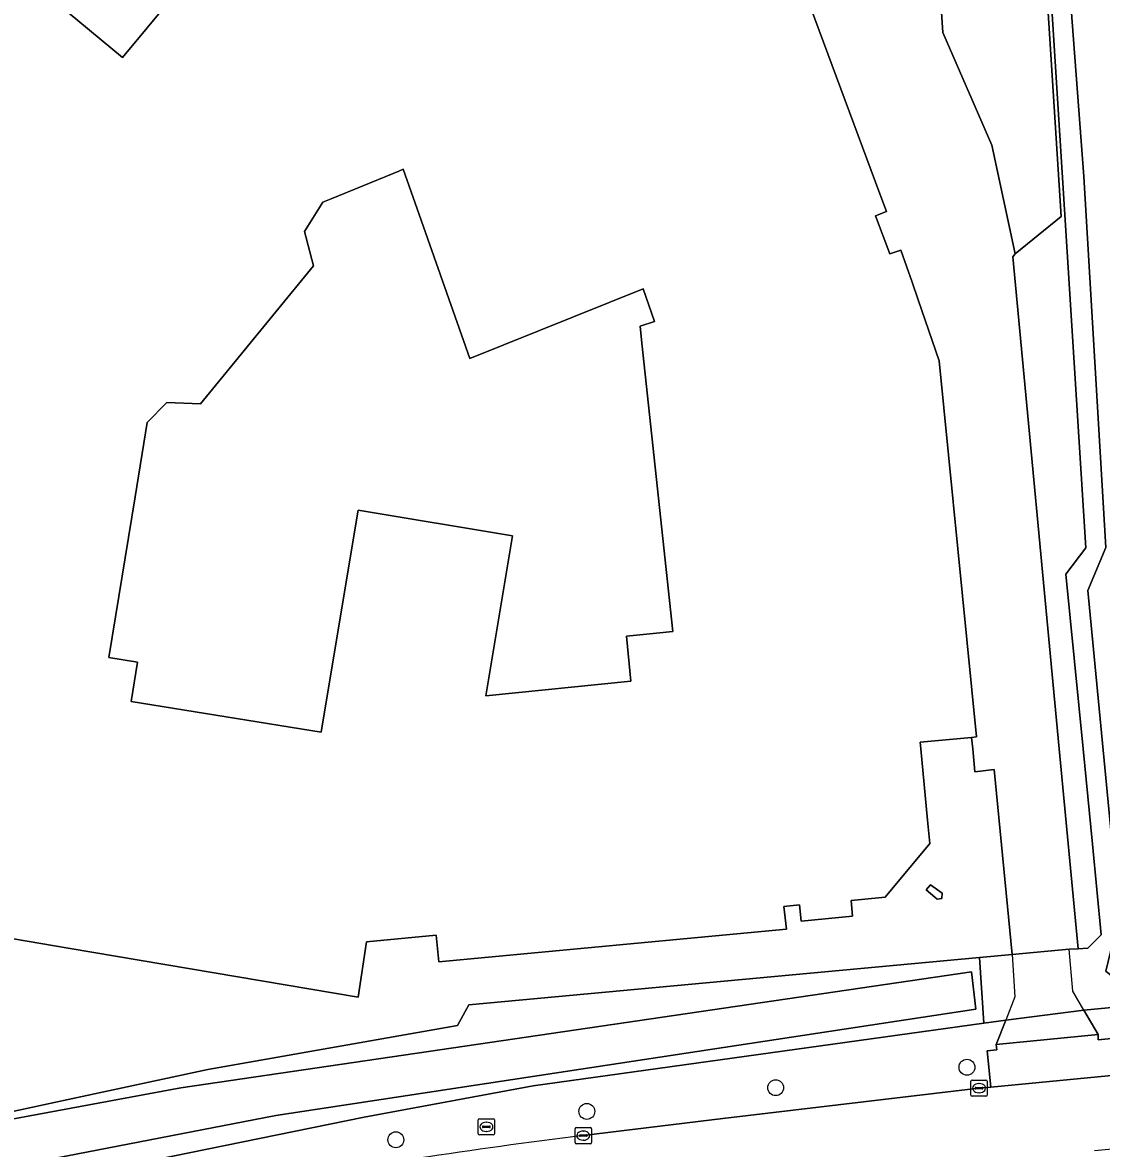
# Model space of a CAD drawing. Extents: x 161772 to 163126, y 383092 to 383917.
# Drawn here: x 161997.2 to 162063.6, y 383475.4 to 383544.7 of the extents above; entities that cross this region are included whole.
import ezdxf

# ---------------------------------------------------------------- set-up
doc = ezdxf.new("R2010")
doc.units = 0
for name, color, linetype in [('IMGEO_Boom', 7, 'Continuous'), ('IMGEO_Dek', 7, 'Continuous'), ('IMGEO_Erf', 7, 'Continuous'), ('IMGEO_Groenvoorziening', 7, 'Continuous'), ('IMGEO_Kolk', 7, 'Continuous'), ('IMGEO_Oever', 7, 'Continuous'), ('IMGEO_Pand', 7, 'Continuous'), ('IMGEO_Rijbaan_lokaal_gesloten', 7, 'Continuous'), ('IMGEO_Rioolput', 7, 'Continuous'), ('IMGEO_Stuw', 7, 'Continuous'), ('IMGEO_Voetpad_open', 7, 'Continuous'), ('IMGEO_Waterloop', 7, 'Continuous')]:
    doc.layers.add(name, color=color, linetype=linetype)

msp = doc.modelspace()

# ---------------------------------------------------------------- linework, layer by layer
at = {"layer": 'IMGEO_Boom'}
for centre in [(162055.309, 383480.396), (162043.54, 383479.138), (162031.919, 383477.681), (162020.171, 383475.934)]:
    msp.add_circle(centre, 0.489, dxfattribs=at)
at = {"layer": 'IMGEO_Dek'}
msp.add_lwpolyline([(162061.603, 383487.656), (162058.081, 383487.332), (162058.245, 383484.727), (162057.695, 383483.305), (162062.506, 383483.909), (162061.815, 383485.083)], close=True, dxfattribs=at)
at = {"layer": 'IMGEO_Erf'}
for points in [[(162042.929, 383603.061), (162046.254, 383603.39), (162050.692, 383603.828), (162055.524, 383554.498), (162053.104, 383554.263), (162053.369, 383550.996), (162059.921, 383551.419), (162061.108, 383532.763), (162058.274, 383530.459), (162058.125, 383530.281), (162060.991, 383500), (162062.156, 383487.694), (162062.752, 383487.735), (162063.577, 383488.557), (162063.029, 383494.13), (162062.452, 383500), (162061.396, 383510.737), (162062.626, 383512.373), (162060.161, 383551.429)], [(162000, 383545.302), (162003.35, 383542.545), (162006.386, 383546.207)], [(161989.359, 383476.124), (162000, 383478.407), (162008.602, 383480.252), (162023.973, 383482.964), (162024.66, 383484.243), (162056.089, 383487.148), (162058.081, 383487.332), (162056.993, 383498.727), (162055.802, 383498.576), (162055.663, 383500), (162055.594, 383500.701), (162052.439, 383500.408), (162052.477, 383500), (162052.886, 383495.613), (162053.02, 383494.175), (162050.284, 383490.869), (162048.83, 383490.728), (162048.189, 383490.666), (162048.262, 383489.705), (162045.113, 383489.394), (162045.003, 383490.401), (162044.051, 383490.282), (162044.198, 383488.905), (162022.805, 383486.879), (162022.655, 383488.52), (162018.373, 383488.118), (162017.85, 383484.716), (162000, 383487.734), (161994.112, 383488.73)]]:
    msp.add_lwpolyline(points, dxfattribs=at)
for points in [[(162020.001, 383535.411), (162016.199, 383533.839), (162015.687, 383533.627), (162014.54, 383531.835), (162015.109, 383529.715), (162008.147, 383521.23), (162006.072, 383521.302), (162004.867, 383520.08), (162004.123, 383515.495), (162002.519, 383505.618), (162004.269, 383505.334), (162003.876, 383502.915), (162015.571, 383501.016), (162015.781, 383502.275), (162017.857, 383514.682), (162027.343, 383513.101), (162025.703, 383503.264), (162034.638, 383504.155), (162034.361, 383506.932), (162036.218, 383507.117), (162037.22, 383507.217), (162035.305, 383524.961), (162035.194, 383525.996), (162036.094, 383526.288), (162035.385, 383528.294), (162024.73, 383524.025), (162021.477, 383533.231), (162020.617, 383535.666), (162020.349, 383535.555)], [(162053.776, 383491.116), (162053.769, 383490.785), (162053.468, 383490.746), (162053.337, 383490.855), (162052.798, 383491.307), (162053.076, 383491.633), (162053.638, 383491.218)]]:
    msp.add_lwpolyline(points, close=True, dxfattribs=at)
at = {"layer": 'IMGEO_Groenvoorziening'}
for points in [[(162085.683, 383486.129), (162062.506, 383483.909), (162063.391, 383482.415), (162063.383, 383482.085), (162065.455, 383482.281)], [(162031.7, 383476.189), (162040.283, 383477.247), (162056.048, 383479.111), (162056.772, 383479.174), (162056.543, 383481.404), (162057.145, 383481.468), (162057.113, 383481.8), (162057.695, 383483.305), (162056.342, 383483.117), (162028.627, 383479.262), (162018.222, 383477.318), (162000, 383473.614), (161991.036, 383471.642)]]:
    msp.add_lwpolyline(points, dxfattribs=at)
msp.add_arc((162075.46, 383119.465), 359.398, 96.99366, 100.26192, dxfattribs=at)
at = {"layer": 'IMGEO_Kolk'}
for p, q in [((162055.551, 383478.686), (162055.551, 383479.538)), ((162055.626, 383479.612), (162056.478, 383479.612)), ((162056.039, 383479.392), (162056.064, 383479.392)), ((162056.552, 383479.538), (162056.552, 383478.686)), ((162056.478, 383478.612), (162055.626, 383478.612)), ((162055.81, 383479.106), (162055.81, 383479.118)), ((162056.248, 383479.069), (162055.85, 383479.069)), ((162055.853, 383479.155), (162056.251, 383479.155)), ((162056.062, 383478.832), (162056.037, 383478.832)), ((162056.294, 383479.118), (162056.294, 383479.106)), ((162031.203, 383475.764), (162031.203, 383476.616)), ((162031.278, 383476.69), (162032.13, 383476.69)), ((162031.691, 383476.47), (162031.716, 383476.47)), ((162032.204, 383476.616), (162032.204, 383475.764)), ((162031.462, 383476.184), (162031.462, 383476.196)), ((162031.9, 383476.147), (162031.502, 383476.147)), ((162031.505, 383476.233), (162031.903, 383476.233)), ((162031.714, 383475.91), (162031.689, 383475.91)), ((162031.946, 383476.196), (162031.946, 383476.184)), ((162032.13, 383475.69), (162031.278, 383475.69))]:
    msp.add_line(p, q, dxfattribs=at)
for points in [[(162055.551, 383478.686), (162055.551, 383479.538)], [(162055.626, 383479.612), (162056.478, 383479.612)], [(162056.552, 383479.538), (162056.552, 383478.686)], [(162056.478, 383478.612), (162055.626, 383478.612)], [(162031.203, 383475.764), (162031.203, 383476.616)], [(162031.278, 383476.69), (162032.13, 383476.69)], [(162032.204, 383476.616), (162032.204, 383475.764)], [(162032.13, 383475.69), (162031.278, 383475.69)]]:
    msp.add_lwpolyline(points, dxfattribs=at)
for centre, radius, start, end in [((162055.628, 383479.536), 0.0765, 91.55205, 178.44795), ((162055.628, 383479.536), 0.0765, 91.55205, 178.44795), ((162056.476, 383479.536), 0.0765, 1.55205, 88.44795), ((162056.476, 383479.536), 0.0765, 1.55205, 88.44795), ((162055.628, 383478.688), 0.0765, 181.55205, 268.44795), ((162055.628, 383478.688), 0.0765, 181.55205, 268.44795), ((162055.85, 383479.115), 0.0403, 85.87752, 175.75265), ((162055.847, 383479.105), 0.0366, 178.93798, 274.71019), ((162056.251, 383479.112), 0.043, 264.86636, 352.45326), ((162056.255, 383479.117), 0.0386, 1.73085, 96.63898), ((162056.476, 383478.688), 0.0765, 271.55205, 358.44795), ((162056.476, 383478.688), 0.0765, 271.55205, 358.44795), ((162031.28, 383476.614), 0.0765, 91.55205, 178.44795), ((162031.28, 383476.614), 0.0765, 91.55205, 178.44795), ((162032.128, 383476.614), 0.0765, 1.55205, 88.44795), ((162032.128, 383476.614), 0.0765, 1.55205, 88.44795), ((162031.28, 383475.766), 0.0765, 181.55205, 268.44795), ((162031.28, 383475.766), 0.0765, 181.55205, 268.44795), ((162031.502, 383476.193), 0.0403, 85.87752, 175.75265), ((162031.499, 383476.183), 0.0366, 178.93798, 274.71019), ((162031.903, 383476.19), 0.043, 264.86636, 352.45326), ((162031.907, 383476.195), 0.0386, 1.73085, 96.63898), ((162032.128, 383475.766), 0.0765, 271.55205, 358.44795), ((162032.128, 383475.766), 0.0765, 271.55205, 358.44795)]:
    msp.add_arc(centre, radius, start, end, dxfattribs=at)
for centre, major_axis, ratio, start_param, end_param in [((162056.038, 383479.112), (-0.387, 0.002), 0.722429, 4.712389, 7.853982), ((162056.063, 383479.112), (-0.39, 0.002), 0.717154, 1.570796, 4.712389), ((162031.69, 383476.19), (-0.387, 0.002), 0.722429, 4.712389, 7.853982), ((162031.715, 383476.19), (-0.39, 0.002), 0.717154, 1.570796, 4.712389)]:
    msp.add_ellipse(centre, major_axis=major_axis, ratio=ratio, start_param=start_param, end_param=end_param, dxfattribs=at)
at = {"layer": 'IMGEO_Oever'}
msp.add_lwpolyline([(162027.929, 383608.597), (162072.515, 383610.975), (162118.63, 383611.484), (162148.651, 383610.678), (162151.666, 383610.465), (162152.982, 383610.083), (162153.492, 383609.319), (162153.662, 383608.215), (162161.262, 383494.542), (162160.923, 383493.99), (162160.031, 383493.693), (162065.211, 383485.2), (162063.853, 383486.304), (162064.277, 383488.087), (162064.702, 383489.446), (162062.749, 383509.744), (162063.853, 383512.376), (162062.494, 383535.221), (162057.059, 383607.323), (162056.209, 383607.599), (162054.214, 383607.493), (162027.929, 383606.495)], close=True, dxfattribs=at)
for points in [[(162060.161, 383551.429), (162062.626, 383512.373), (162061.396, 383510.737), (162062.452, 383500), (162063.029, 383494.13), (162063.577, 383488.557), (162062.752, 383487.735), (162062.156, 383487.694), (162061.603, 383487.656), (162058.081, 383487.332), (162056.089, 383487.148), (162056.342, 383483.117), (162057.695, 383483.305), (162062.506, 383483.909), (162085.683, 383486.129), (162109.132, 383487.972), (162140.737, 383490.84), (162156.508, 383492.599), (162160.992, 383493.243), (162161.691, 383493.467), (162161.876, 383493.674), (162161.877, 383495.743), (162161.582, 383500), (162158.081, 383550.584)], [(161991.036, 383471.642), (162000, 383473.614), (162018.222, 383477.318), (162028.627, 383479.262), (162056.342, 383483.117), (162056.089, 383487.148), (162024.66, 383484.243), (162023.973, 383482.964), (162008.602, 383480.252), (162000, 383478.407), (161989.359, 383476.124), (161985.059, 383475.485), (161981.383, 383475.556), (161977.883, 383476.873), (161974.528, 383478.971), (161972.364, 383481.627), (161971.06, 383485.483), (161969.003, 383500), (161968.172, 383505.868)], [(161987.462, 383475.518), (162006.931, 383479.128), (162055.594, 383486.262), (162055.848, 383483.969), (162012.791, 383477.429), (161986.294, 383472.291)]]:
    msp.add_lwpolyline(points, dxfattribs=at)
at = {"layer": 'IMGEO_Pand'}
for points in [[(162059.921, 383551.419), (162053.369, 383550.996), (162053.822, 383544.084), (162056.849, 383537.148), (162058.274, 383530.459), (162061.108, 383532.763)], [(162020.001, 383535.411), (162020.349, 383535.555), (162020.617, 383535.666), (162021.477, 383533.231), (162024.73, 383524.025), (162035.385, 383528.294), (162036.094, 383526.288), (162035.194, 383525.996), (162035.305, 383524.961), (162037.22, 383507.217), (162036.218, 383507.117), (162034.361, 383506.932), (162034.638, 383504.155), (162025.703, 383503.264), (162027.343, 383513.101), (162017.857, 383514.682), (162015.781, 383502.275), (162015.571, 383501.016), (162003.876, 383502.915), (162004.269, 383505.334), (162002.519, 383505.618), (162004.123, 383515.495), (162004.867, 383520.08), (162006.072, 383521.302), (162008.147, 383521.23), (162015.109, 383529.715), (162014.54, 383531.835), (162015.687, 383533.627), (162016.199, 383533.839)], [(162053.638, 383491.218), (162053.076, 383491.633), (162052.798, 383491.307), (162053.337, 383490.855), (162053.468, 383490.746), (162053.769, 383490.785), (162053.776, 383491.116)]]:
    msp.add_lwpolyline(points, close=True, dxfattribs=at)
for points in [[(161994.112, 383488.73), (162000, 383487.734), (162017.85, 383484.716), (162018.373, 383488.118), (162022.655, 383488.52), (162022.805, 383486.879), (162044.198, 383488.905), (162044.051, 383490.282), (162045.003, 383490.401), (162045.113, 383489.394), (162048.262, 383489.705), (162048.189, 383490.666), (162048.83, 383490.728), (162050.284, 383490.869), (162053.02, 383494.175), (162052.886, 383495.613), (162052.477, 383500), (162052.439, 383500.408), (162055.594, 383500.701), (162055.89, 383500.729), (162053.603, 383523.88), (162052.307, 383527.63), (162051.935, 383528.706), (162051.25, 383530.686), (162050.573, 383530.453), (162049.674, 383532.798), (162050.363, 383533.057), (162049.956, 383534.153), (162044.619, 383548.521)], [(162006.386, 383546.207), (162003.35, 383542.545), (162000, 383545.302)]]:
    msp.add_lwpolyline(points, dxfattribs=at)
at = {"layer": 'IMGEO_Rijbaan_lokaal_gesloten'}
for points in [[(162046.421, 383549.155), (162044.619, 383548.521), (162049.956, 383534.153), (162050.363, 383533.057), (162049.674, 383532.798), (162050.573, 383530.453), (162051.25, 383530.686), (162051.935, 383528.706), (162052.307, 383527.63), (162053.603, 383523.88), (162055.89, 383500.729), (162055.594, 383500.701), (162055.663, 383500), (162055.802, 383498.576), (162056.993, 383498.727), (162058.081, 383487.332), (162061.603, 383487.656), (162062.156, 383487.694), (162060.991, 383500), (162058.125, 383530.281), (162058.274, 383530.459), (162056.849, 383537.148), (162053.822, 383544.084), (162053.369, 383550.996)], [(162063.153, 383475.268), (162078.015, 383476.679), (162102.29, 383478.671), (162101.898, 383483.2), (162100.89, 383483.129), (162094.99, 383482.601), (162091.645, 383482.346), (162074.457, 383480.872), (162065.71, 383480.028), (162056.772, 383479.174), (162056.048, 383479.111), (162040.283, 383477.247), (162031.7, 383476.189)]]:
    msp.add_lwpolyline(points, dxfattribs=at)
for points in [[(162057.695, 383483.305), (162062.506, 383483.909), (162061.815, 383485.083), (162061.603, 383487.656), (162058.081, 383487.332), (162058.245, 383484.727)], [(162062.506, 383483.909), (162057.695, 383483.305), (162057.113, 383481.8), (162063.391, 383482.415)]]:
    msp.add_lwpolyline(points, close=True, dxfattribs=at)
msp.add_arc((162075.46, 383119.465), 359.398, 96.99366, 100.26192, dxfattribs=at)
at = {"layer": 'IMGEO_Rioolput'}
for p, q in [((162025.239, 383476.304), (162025.239, 383477.156)), ((162025.314, 383477.23), (162026.166, 383477.23)), ((162026.24, 383477.156), (162026.24, 383476.304)), ((162025.498, 383476.724), (162025.498, 383476.736)), ((162025.936, 383476.687), (162025.538, 383476.687)), ((162025.541, 383476.773), (162025.939, 383476.773)), ((162025.75, 383476.45), (162025.725, 383476.45)), ((162025.727, 383477.01), (162025.752, 383477.01)), ((162025.982, 383476.736), (162025.982, 383476.724)), ((162026.166, 383476.23), (162025.314, 383476.23))]:
    msp.add_line(p, q, dxfattribs=at)
for points in [[(162025.239, 383476.304), (162025.239, 383477.156)], [(162025.314, 383477.23), (162026.166, 383477.23)], [(162026.24, 383477.156), (162026.24, 383476.304)], [(162026.166, 383476.23), (162025.314, 383476.23)]]:
    msp.add_lwpolyline(points, dxfattribs=at)
for centre, radius, start, end in [((162025.316, 383477.154), 0.0765, 91.55205, 178.44795), ((162025.316, 383477.154), 0.0765, 91.55205, 178.44795), ((162026.164, 383477.154), 0.0765, 1.55205, 88.44795), ((162026.164, 383477.154), 0.0765, 1.55205, 88.44795), ((162025.538, 383476.733), 0.0403, 85.87752, 175.75265), ((162025.535, 383476.723), 0.0366, 178.93798, 274.71019), ((162025.939, 383476.73), 0.043, 264.86636, 352.45326), ((162025.943, 383476.735), 0.0386, 1.73085, 96.63898), ((162025.316, 383476.306), 0.0765, 181.55205, 268.44795), ((162025.316, 383476.306), 0.0765, 181.55205, 268.44795), ((162026.164, 383476.306), 0.0765, 271.55205, 358.44795), ((162026.164, 383476.306), 0.0765, 271.55205, 358.44795)]:
    msp.add_arc(centre, radius, start, end, dxfattribs=at)
for centre, major_axis, ratio, start_param, end_param in [((162025.726, 383476.73), (-0.387, 0.002), 0.722429, 4.712389, 7.853982), ((162025.751, 383476.73), (-0.39, 0.002), 0.717154, 1.570796, 4.712389)]:
    msp.add_ellipse(centre, major_axis=major_axis, ratio=ratio, start_param=start_param, end_param=end_param, dxfattribs=at)
at = {"layer": 'IMGEO_Stuw'}
msp.add_lwpolyline([(162056.089, 383487.148), (162056.342, 383483.117)], dxfattribs=at)
at = {"layer": 'IMGEO_Voetpad_open'}
msp.add_lwpolyline([(162065.71, 383480.028), (162065.455, 383482.281), (162063.383, 383482.085), (162063.391, 383482.415), (162057.113, 383481.8), (162057.145, 383481.468), (162056.543, 383481.404), (162056.772, 383479.174)], close=True, dxfattribs=at)
at = {"layer": 'IMGEO_Waterloop'}
msp.add_lwpolyline([(162151.666, 383610.465), (162148.651, 383610.678), (162118.63, 383611.484), (162072.515, 383610.975), (162027.929, 383608.597), (162027.929, 383606.495), (162054.214, 383607.493), (162056.209, 383607.599), (162057.059, 383607.323), (162062.494, 383535.221), (162063.853, 383512.376), (162062.749, 383509.744), (162064.702, 383489.446), (162064.277, 383488.087), (162063.853, 383486.304), (162065.211, 383485.2), (162160.031, 383493.693), (162160.923, 383493.99), (162161.262, 383494.542), (162153.662, 383608.215), (162153.492, 383609.319), (162152.982, 383610.083)], close=True, dxfattribs=at)
msp.add_lwpolyline([(161986.294, 383472.291), (162012.791, 383477.429), (162055.848, 383483.969), (162055.594, 383486.262), (162006.931, 383479.128), (161987.462, 383475.518)], dxfattribs=at)

doc.saveas('drawing.dxf')
